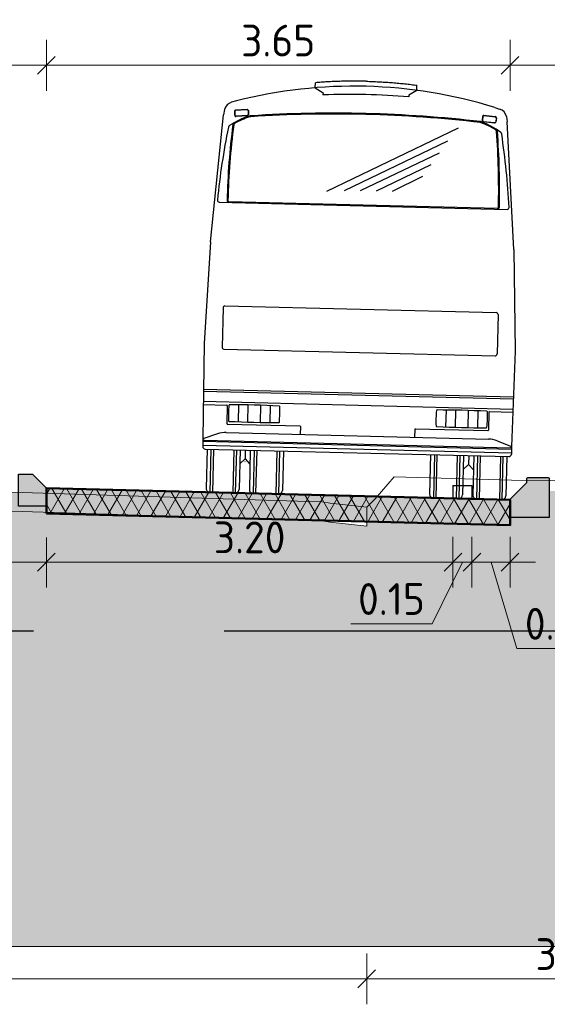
# Model space of a CAD drawing. Header units: metres. Extents: x -54 to 109, y -117 to 84.
# Tile 490 of 656: x 35.37 to 39.52, y -51.28 to -43.54. Entities that reach past the tile are written whole.
import ezdxf

# ---------------------------------------------------------------- set-up
doc = ezdxf.new("R2010")
doc.units = ezdxf.units.M
doc.linetypes.add('AL-NAP_LIJN', pattern=[15.25, 12, -1.5, 0.25, -1.5])
doc.layers.get('Defpoints').update_dxf_attribs({"color": 151})
for name, color, linetype, lineweight in [('B-WE-GW-MAAIVELD-GD', 253, 'Continuous', 18), ('N-WE-VH-KANTOPSLUITING_BUSHALTEBAND-SD', 30, 'Continuous', 25), ('N-WE-VH-KANTOPSLUITING_TROTTOIRBAND_RWS-SD', 210, 'Continuous', 25), ('N-WE-VH-VERHARDING-GD', 252, 'Continuous', 50), ('N-WE-VH-VERHARDING_ASFALT_DEKLAAG-AD', 252, 'Continuous', 18), ('N-WE-VW-MARKERING-GD', 7, 'Continuous', 35), ('N-WE-VW-MARKERING-S', 7, 'Continuous', 25), ('X-XX-AL-AANKLEDING-SD', 7, 'Continuous', 25), ('X-XX-AL-M', 7, 'Continuous', 18), ('X-XX-AL-NAP-GD', 7, 'AL-NAP_LIJN', 25)]:
    doc.layers.add(name, color=color, linetype=linetype, lineweight=lineweight)
doc.layers.add('N-WE-GW-GROND_ZAND_DRAINEERZAND-V', color=7, linetype='Continuous', lineweight=18, true_color=0xf6e8be)
doc.layers.add('N-WE-GW-GROND_ZAND_FUNDERINGSZAND-V', color=7, linetype='Continuous', lineweight=18, true_color=0xf8ed6b)
doc.styles.add('NLCS-ISO-M100-T25', font='NLCS-ISO.ttf', dxfattribs={"height": 0.25})
doc.dimstyles.new('NLCS-M100-T25-SCHRAP_L2_H2', dxfattribs={"dimscale": 0.1, "dimtxt": 2.5, "dimasz": 1.4, "dimexe": 2, "dimexo": 2, "dimgap": 0.7, "dimtad": 1, "dimzin": 0, "dimdsep": 46, "dimtxsty": 'NLCS-ISO-M100-T25', "dimblk": 'OBLIQUE', "dimcen": 0, "dimdle": 2, "dimclrd": 256, "dimclre": 256, "dimclrt": 256, "dimazin": 0, "dimtfac": 1, "dimtdec": 3, "dimtofl": 0, "dimtmove": 0, "dimatfit": 3, "dimldrblk": 'OBLIQUE', "dimfxl": 2, "dimfxlon": 1, "dimtfillclr": 256, "dimtolj": 1, "dimtzin": 0, "dimlwd": -1, "dimlwe": -1, "dimarcsym": 0})

# ---------------------------------------------------------------- blocks, each defined once
blk = doc.blocks.new('_Oblique')
at = {"color": 0, "linetype": 'ByBlock', "lineweight": -2}
blk.add_line((-0.5, -0.5), (0.5, 0.5), dxfattribs=at)
blk = doc.blocks.new('*D405')
at = {"layer": 'Defpoints', "color": 0, "transparency": 16777216}
for p in [(39.2302, -43.8947), (41.7515, -47.1887), (39.2302, -47.3147)]:
    blk.add_point(p, dxfattribs=at)
at = {"layer": 'X-XX-AL-M', "transparency": 16777216}
for p, q in [((39.2302, -44.0947), (39.2302, -43.6947)), ((41.7515, -44.0947), (41.7515, -43.6947)), ((41.9515, -43.8947), (39.0302, -43.8947))]:
    blk.add_line(p, q, dxfattribs=at)
at = {"layer": 'X-XX-AL-M', "transparency": 16777216, "xscale": 0.14, "yscale": 0.14, "zscale": 0.14, "rotation": 180}
blk.add_blockref('_Oblique', (39.2302, -43.8947), dxfattribs=at)
at = {"layer": 'X-XX-AL-M', "transparency": 16777216, "xscale": 0.14, "yscale": 0.14, "zscale": 0.14}
blk.add_blockref('_Oblique', (41.7515, -43.8947), dxfattribs=at)
at = {"layer": 'X-XX-AL-M', "transparency": 16777216, "insert": (40.4909, -43.6997), "char_height": 0.25, "attachment_point": 5, "style": 'NLCS-ISO-M100-T25'}
blk.add_mtext('\\A1;2.52', dxfattribs=at)
blk = doc.blocks.new('*D406')
at = {"layer": 'Defpoints', "color": 0, "transparency": 16777216}
for p in [(35.5793, -43.8947), (35.5793, -47.2234), (39.2302, -47.3147)]:
    blk.add_point(p, dxfattribs=at)
at = {"layer": 'X-XX-AL-M', "transparency": 16777216}
for p, q in [((35.5793, -44.0947), (35.5793, -43.6947)), ((39.2302, -44.0947), (39.2302, -43.6947)), ((39.4302, -43.8947), (35.3793, -43.8947))]:
    blk.add_line(p, q, dxfattribs=at)
at = {"layer": 'X-XX-AL-M', "transparency": 16777216, "xscale": 0.14, "yscale": 0.14, "zscale": 0.14, "rotation": 180}
blk.add_blockref('_Oblique', (35.5793, -43.8947), dxfattribs=at)
at = {"layer": 'X-XX-AL-M', "transparency": 16777216, "xscale": 0.14, "yscale": 0.14, "zscale": 0.14}
blk.add_blockref('_Oblique', (39.2302, -43.8947), dxfattribs=at)
at = {"layer": 'X-XX-AL-M', "transparency": 16777216, "insert": (37.4047, -43.6997), "char_height": 0.25, "attachment_point": 5, "style": 'NLCS-ISO-M100-T25'}
blk.add_mtext('\\A1;3.65', dxfattribs=at)
blk = doc.blocks.new('*D407')
at = {"layer": 'Defpoints', "color": 0, "transparency": 16777216}
for p in [(33.4897, -43.8947), (33.4897, -47.2234), (35.5793, -47.2234)]:
    blk.add_point(p, dxfattribs=at)
at = {"layer": 'X-XX-AL-M', "transparency": 16777216}
for p, q in [((33.4897, -44.0947), (33.4897, -43.6947)), ((35.5793, -44.0947), (35.5793, -43.6947)), ((35.7793, -43.8947), (33.2897, -43.8947))]:
    blk.add_line(p, q, dxfattribs=at)
at = {"layer": 'X-XX-AL-M', "transparency": 16777216, "xscale": 0.14, "yscale": 0.14, "zscale": 0.14, "rotation": 180}
blk.add_blockref('_Oblique', (33.4897, -43.8947), dxfattribs=at)
at = {"layer": 'X-XX-AL-M', "transparency": 16777216, "xscale": 0.14, "yscale": 0.14, "zscale": 0.14}
blk.add_blockref('_Oblique', (35.5793, -43.8947), dxfattribs=at)
at = {"layer": 'X-XX-AL-M', "transparency": 16777216, "insert": (34.5345, -43.6997), "char_height": 0.25, "attachment_point": 5, "style": 'NLCS-ISO-M100-T25'}
blk.add_mtext('\\A1;2.09', dxfattribs=at)
blk = doc.blocks.new('*D413')
at = {"layer": 'B-WE-GW-MAAIVELD-GD', "transparency": 16777216}
for p, q in [((38.1015, -50.8849), (38.1015, -51.2849)), ((41.3285, -50.8849), (41.3285, -51.2849)), ((41.5285, -51.0849), (37.9015, -51.0849))]:
    blk.add_line(p, q, dxfattribs=at)
at = {"layer": 'Defpoints', "color": 0, "transparency": 16777216}
for p in [(38.1015, -47.5228), (41.3285, -47.918), (38.1015, -51.0849)]:
    blk.add_point(p, dxfattribs=at)
at = {"layer": 'B-WE-GW-MAAIVELD-GD', "transparency": 16777216, "xscale": 0.14, "yscale": 0.14, "zscale": 0.14}
for p, rotation in [((38.1015, -51.0849), 179.9999999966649), ((41.3285, -51.0849), 359.9999999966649)]:
    blk.add_blockref('_Oblique', p, dxfattribs=dict(at, rotation=rotation))
at = {"layer": 'B-WE-GW-MAAIVELD-GD', "transparency": 16777216, "insert": (39.715, -50.8899), "char_height": 0.25, "attachment_point": 5, "rotation": 360, "style": 'NLCS-ISO-M100-T25'}
blk.add_mtext('\\A1;3.23', dxfattribs=at)
blk = doc.blocks.new('*D414')
at = {"layer": 'B-WE-GW-MAAIVELD-GD', "transparency": 16777216}
for p, q in [((31.1303, -50.8849), (31.1303, -51.2849)), ((38.1015, -50.8849), (38.1015, -51.2849)), ((38.3015, -51.0849), (30.9303, -51.0849))]:
    blk.add_line(p, q, dxfattribs=at)
at = {"layer": 'Defpoints', "color": 0, "transparency": 16777216}
for p in [(31.1303, -47.4076), (38.1015, -47.5228), (31.1303, -51.0849)]:
    blk.add_point(p, dxfattribs=at)
at = {"layer": 'B-WE-GW-MAAIVELD-GD', "transparency": 16777216, "xscale": 0.14, "yscale": 0.14, "zscale": 0.14}
for p, rotation in [((31.1303, -51.0849), 179.9999999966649), ((38.1015, -51.0849), 359.9999999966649)]:
    blk.add_blockref('_Oblique', p, dxfattribs=dict(at, rotation=rotation))
at = {"layer": 'B-WE-GW-MAAIVELD-GD', "transparency": 16777216, "insert": (34.6159, -50.8899), "char_height": 0.25, "attachment_point": 5, "rotation": 360, "style": 'NLCS-ISO-M100-T25'}
blk.add_mtext('\\A1;6.97', dxfattribs=at)
blk = doc.blocks.new('*D427')
at = {"layer": 'Defpoints', "color": 0, "transparency": 16777216}
for p in [(33.4897, -47.2234), (35.5793, -47.4121), (35.5793, -47.8051)]:
    blk.add_point(p, dxfattribs=at)
at = {"layer": 'X-XX-AL-M', "transparency": 16777216}
for p, q in [((33.4897, -47.6051), (33.4897, -48.0051)), ((35.5793, -47.6121), (35.5793, -48.0051)), ((33.2897, -47.8051), (35.7793, -47.8051))]:
    blk.add_line(p, q, dxfattribs=at)
at = {"layer": 'X-XX-AL-M', "transparency": 16777216, "xscale": 0.14, "yscale": 0.14, "zscale": 0.14, "rotation": 180}
blk.add_blockref('_Oblique', (33.4897, -47.8051), dxfattribs=at)
at = {"layer": 'X-XX-AL-M', "transparency": 16777216, "xscale": 0.14, "yscale": 0.14, "zscale": 0.14}
blk.add_blockref('_Oblique', (35.5793, -47.8051), dxfattribs=at)
at = {"layer": 'X-XX-AL-M', "transparency": 16777216, "insert": (34.5345, -47.6101), "char_height": 0.25, "attachment_point": 5, "style": 'NLCS-ISO-M100-T25'}
blk.add_mtext('\\A1;2.09', dxfattribs=at)
blk = doc.blocks.new('*D428')
at = {"layer": 'Defpoints', "color": 0, "transparency": 16777216}
for p in [(38.7802, -47.3027), (35.5793, -47.4121), (38.7802, -47.8051)]:
    blk.add_point(p, dxfattribs=at)
at = {"layer": 'X-XX-AL-M', "transparency": 16777216}
for p, q in [((35.5793, -47.6121), (35.5793, -48.0051)), ((38.7802, -47.6051), (38.7802, -48.0051)), ((35.3793, -47.8051), (38.9802, -47.8051))]:
    blk.add_line(p, q, dxfattribs=at)
at = {"layer": 'X-XX-AL-M', "transparency": 16777216, "xscale": 0.14, "yscale": 0.14, "zscale": 0.14, "rotation": 180}
blk.add_blockref('_Oblique', (35.5793, -47.8051), dxfattribs=at)
at = {"layer": 'X-XX-AL-M', "transparency": 16777216, "xscale": 0.14, "yscale": 0.14, "zscale": 0.14}
blk.add_blockref('_Oblique', (38.7802, -47.8051), dxfattribs=at)
at = {"layer": 'X-XX-AL-M', "transparency": 16777216, "insert": (37.1797, -47.6101), "char_height": 0.25, "attachment_point": 5, "style": 'NLCS-ISO-M100-T25'}
blk.add_mtext('\\A1;3.20', dxfattribs=at)
blk = doc.blocks.new('*D429')
at = {"layer": 'Defpoints', "color": 0, "transparency": 16777216}
for p in [(38.7802, -47.3027), (38.9302, -47.3027), (38.9302, -47.8051)]:
    blk.add_point(p, dxfattribs=at)
at = {"layer": 'X-XX-AL-M', "transparency": 16777216}
for p, q in [((38.7802, -47.6051), (38.7802, -48.0051)), ((38.9302, -47.6051), (38.9302, -48.0051)), ((38.5802, -47.8051), (39.1302, -47.8051)), ((38.8552, -47.8051), (38.6165, -48.2901)), ((38.6165, -48.2901), (37.9765, -48.2901))]:
    blk.add_line(p, q, dxfattribs=at)
at = {"layer": 'X-XX-AL-M', "transparency": 16777216, "xscale": 0.14, "yscale": 0.14, "zscale": 0.14, "rotation": 180}
blk.add_blockref('_Oblique', (38.7802, -47.8051), dxfattribs=at)
at = {"layer": 'X-XX-AL-M', "transparency": 16777216, "xscale": 0.14, "yscale": 0.14, "zscale": 0.14}
blk.add_blockref('_Oblique', (38.9302, -47.8051), dxfattribs=at)
at = {"layer": 'X-XX-AL-M', "transparency": 16777216, "insert": (38.2965, -48.0951), "char_height": 0.25, "attachment_point": 5, "style": 'NLCS-ISO-M100-T25'}
blk.add_mtext('\\A1;0.15', dxfattribs=at)
blk = doc.blocks.new('*D430')
at = {"layer": 'Defpoints', "color": 0, "transparency": 16777216}
for p in [(38.9302, -47.3027), (39.2302, -47.3147), (39.2302, -47.8051)]:
    blk.add_point(p, dxfattribs=at)
at = {"layer": 'X-XX-AL-M', "transparency": 16777216}
for p, q in [((38.9302, -47.6051), (38.9302, -48.0051)), ((39.2302, -47.6051), (39.2302, -48.0051)), ((38.7302, -47.8051), (39.4302, -47.8051)), ((39.0802, -47.8051), (39.2842, -48.4851)), ((39.2842, -48.4851), (39.9742, -48.4851))]:
    blk.add_line(p, q, dxfattribs=at)
at = {"layer": 'X-XX-AL-M', "transparency": 16777216, "xscale": 0.14, "yscale": 0.14, "zscale": 0.14, "rotation": 180}
blk.add_blockref('_Oblique', (38.9302, -47.8051), dxfattribs=at)
at = {"layer": 'X-XX-AL-M', "transparency": 16777216, "xscale": 0.14, "yscale": 0.14, "zscale": 0.14}
blk.add_blockref('_Oblique', (39.2302, -47.8051), dxfattribs=at)
at = {"layer": 'X-XX-AL-M', "transparency": 16777216, "insert": (39.6292, -48.2901), "char_height": 0.25, "attachment_point": 5, "style": 'NLCS-ISO-M100-T25'}
blk.add_mtext('\\A1;0.30', dxfattribs=at)
blk = doc.blocks.new('SVH-KANTOPSLUITING_RWS_110 220X250-D')
h = blk.add_hatch(color=254)
h.dxf.hatch_style = 1
h.paths.add_polyline_path([(0, 0), (-0.11, 0), (-0.22, -0.11), (-0.22, -0.25), (0, -0.25)])
at = {"flags": 128}
blk.add_lwpolyline([(-0.22, -0.25), (0, -0.25), (0, 0), (-0.11, 0), (-0.22, -0.11)], close=True, dxfattribs=at)
blk = doc.blocks.new('SVH-KANTOPSLUITING_BUSHALTEBAND-D')
h = blk.add_hatch(color=254)
h.dxf.hatch_style = 1
h.paths.add_polyline_path([(0, 0.3, 0.414214), (-0.01, 0.31), (-0.17, 0.31, 0.414214), (-0.18, 0.3), (-0.18, 0.27), (-0.3071, 0.1429, 0.198912), (-0.31, 0.1359), (-0.31, 0), (0, 0)])
blk.add_lwpolyline([(-0.3071, 0.1429, 0.198912), (-0.31, 0.1359), (-0.31, 0), (0, 0), (0, 0.3, 0.414214), (-0.01, 0.31), (-0.17, 0.31, 0.414214), (-0.18, 0.3), (-0.18, 0.27), (-0.3071, 0.1429)], format="xyb")
blk = doc.blocks.new('VW-MARKERING_015')
at = {"layer": 'N-WE-VW-MARKERING-S'}
for p, q in [((-0.075, 0.1), (0.075, 0.1)), ((-0.075, 0.1), (-0.075, 0)), ((0.075, 0.1), (0.075, 0)), ((-0.075, 0), (0.075, 0))]:
    blk.add_line(p, q, dxfattribs=at)
blk = doc.blocks.new('SAL-AANKLEDING_BUS_ACHTERAANZICHT-D')
for p, q in [((-0.4, 3.2034), (-0.4, 3.2438)), ((-0.4, 3.2036), (-0.338, 3.1649)), ((0.4, 3.2036), (0.338, 3.1649)), ((0.4, 3.2034), (0.4, 3.2438)), ((-0.338, 3.1649), (-0.338, 3.1497)), ((0.338, 3.1649), (0.338, 3.1497)), ((-1.017, 3.0846), (-1.0553, 3.073)), ((1.017, 3.0846), (1.0553, 3.073)), ((-1.195, 1.97), (-1.1179, 2.9741)), ((-1.1099, 3.0146), (-1.1179, 2.9741)), ((-1.0317, 3.0015), (-1.0291, 2.9716)), ((-1.0292, 3.0017), (-1.0266, 2.9718)), ((-0.933, 3.0202), (-1.0226, 3.0123)), ((-0.9327, 3.0177), (-1.0224, 3.0098)), ((-0.9288, 2.9728), (-1.0185, 2.965)), ((-0.9286, 2.9704), (-1.0183, 2.9625)), ((-0.9246, 3.0109), (-0.922, 2.981)), ((-0.9221, 3.0111), (-0.9195, 2.9812)), ((0.9221, 3.0111), (0.9195, 2.9812)), ((0.9246, 3.0109), (0.922, 2.981)), ((0.9286, 2.9704), (1.0183, 2.9625)), ((0.9288, 2.9728), (1.0185, 2.965)), ((0.9327, 3.0177), (1.0224, 3.0098)), ((0.933, 3.0202), (1.0226, 3.0123)), ((1.0292, 3.0017), (1.0266, 2.9718)), ((1.0317, 3.0015), (1.0291, 2.9716)), ((1.1099, 3.0146), (1.1179, 2.9741)), ((1.195, 1.97), (1.1179, 2.9741)), ((-1.1338, 2.2849), (1.1338, 2.2849)), ((-1.0575, 2.2919), (1.0575, 2.2919)), ((-1.195, 1.97), (-1.225, 1.17)), ((1.195, 1.97), (1.225, 1.17)), ((-1.083, 1.455), (-1.083, 1.145)), ((-1.068, 1.47), (1.068, 1.47)), ((1.083, 1.455), (1.083, 1.145)), ((-1.225, 1.17), (-1.216, 0.4204)), ((1.225, 1.17), (1.216, 0.4204)), ((-1.068, 1.13), (1.068, 1.13)), ((-1.2207, 0.81), (1.2207, 0.81)), ((-1.2205, 0.795), (1.2205, 0.795)), ((-1.2195, 0.715), (1.2195, 0.715)), ((-1.2192, 0.69), (-1.035, 0.69)), ((-1.03, 0.685), (-1.03, 0.545)), ((-0.9425, 0.6941), (-0.9425, 0.5609)), ((-0.8675, 0.6949), (-0.8675, 0.5601)), ((-0.7675, 0.6949), (-0.7675, 0.5601)), ((-0.6925, 0.6941), (-0.6925, 0.5609)), ((0.6925, 0.6941), (0.6925, 0.5609)), ((0.7675, 0.6949), (0.7675, 0.5601)), ((0.8675, 0.6949), (0.8675, 0.5601)), ((0.9425, 0.6941), (0.9425, 0.5609)), ((1.03, 0.685), (1.03, 0.545)), ((1.035, 0.69), (1.2192, 0.69)), ((-1.0331, 0.4743), (1.0331, 0.4743)), ((-1.025, 0.54), (-0.455, 0.54)), ((-0.45, 0.535), (-0.45, 0.4743)), ((0.45, 0.535), (0.45, 0.4743)), ((0.455, 0.54), (1.025, 0.54)), ((-1.1017, 0.4622), (-1.216, 0.4204)), ((-1.216, 0.4203), (-1.2152, 0.3598)), ((-1.2157, 0.4), (1.2157, 0.4)), ((-1.206, 0.4105), (1.206, 0.4105)), ((1.1018, 0.4622), (1.216, 0.4204)), ((1.216, 0.4203), (1.2152, 0.3598)), ((-1.2154, 0.37), (1.2154, 0.37)), ((-1.1952, 0.34), (1.1952, 0.34)), ((-1.18, 0.34), (-1.18, 0.03)), ((-1.15, 0.34), (-1.15, 0)), ((-1.13, 0.34), (-1.13, 0)), ((-0.97, 0.34), (-0.97, 0)), ((-0.95, 0.34), (-0.95, 0)), ((-0.92, 0.34), (-0.92, 0.03)), ((-0.88, 0.34), (-0.88, 0.27)), ((-0.84, 0.34), (-0.84, 0.03)), ((-0.81, 0.34), (-0.81, 0)), ((-0.79, 0.34), (-0.79, 0)), ((-0.63, 0.34), (-0.63, 0)), ((-0.61, 0.34), (-0.61, 0)), ((-0.58, 0.34), (-0.58, 0.03)), ((0.58, 0.34), (0.58, 0.03)), ((0.61, 0.34), (0.61, 0)), ((0.63, 0.34), (0.63, 0)), ((0.79, 0.34), (0.79, 0)), ((0.81, 0.34), (0.81, 0)), ((0.84, 0.34), (0.84, 0.03)), ((0.88, 0.34), (0.88, 0.27)), ((0.92, 0.34), (0.92, 0.03)), ((0.95, 0.34), (0.95, 0)), ((0.97, 0.34), (0.97, 0)), ((1.13, 0.34), (1.13, 0)), ((1.15, 0.34), (1.15, 0)), ((1.18, 0.34), (1.18, 0.03)), ((-0.88, 0.27), (-0.92, 0.23)), ((-0.88, 0.27), (-0.84, 0.23)), ((-0.88, 0.25), (-0.8786, 0.2486)), ((0.88, 0.27), (0.84, 0.23)), ((0.88, 0.27), (0.92, 0.23))]:
    blk.add_line(p, q)
for points in [[(-0.29, 2.3932), (0.7358, 2.9158)], [(-0.1498, 2.4025), (0.653, 2.8111)], [(-0.0247, 2.4037), (0.5893, 2.7165)], [(0.1015, 2.405), (0.526, 2.6225)], [(0.229, 2.4062), (0.4631, 2.5291)], [(-1.15, 0), (-0.95, 0)], [(-0.81, 0), (-0.61, 0)], [(0.61, 0), (0.81, 0)], [(0.95, 0), (1.15, 0)]]:
    blk.add_lwpolyline(points)
for points in [[(0, 3.265, 0), (-0.0123, 3.265, 0), (-0.0244, 3.2649, 0), (-0.0365, 3.2648, 0), (-0.049, 3.2647, 0), (-0.0608, 3.2645, 0), (-0.0734, 3.2643, 0), (-0.0855, 3.264, 0), (-0.0975, 3.2637, 0), (-0.1099, 3.2634, 0), (-0.1223, 3.263, 0), (-0.1342, 3.2626, 0), (-0.1466, 3.2621, 0), (-0.1589, 3.2616, 0), (-0.1709, 3.2611, 0), (-0.183, 3.2606, 0), (-0.1953, 3.2599, 0), (-0.2075, 3.2593, 0), (-0.2198, 3.2586, 0), (-0.232, 3.2578, 0), (-0.2442, 3.2571, 0), (-0.2561, 3.2563, 0), (-0.2687, 3.2554, 0), (-0.2806, 3.2545, 0), (-0.2929, 3.2536, 0), (-0.3051, 3.2526, 0), (-0.317, 3.2516, 0), (-0.3294, 3.2505, 0), (-0.3415, 3.2495, 0), (-0.3535, 3.2484, 0), (-0.3658, 3.2472, 0), (-0.3781, 3.2459, 0), (-0.3899, 3.2447, 0), (-0.4, 3.2437, 0)], [(0, 3.265, 0), (0.0123, 3.265, 0), (0.0244, 3.2649, 0), (0.0365, 3.2648, 0), (0.049, 3.2647, 0), (0.0608, 3.2645, 0), (0.0734, 3.2643, 0), (0.0855, 3.264, 0), (0.0975, 3.2637, 0), (0.1099, 3.2634, 0), (0.1223, 3.263, 0), (0.1342, 3.2626, 0), (0.1466, 3.2621, 0), (0.1589, 3.2616, 0), (0.1709, 3.2611, 0), (0.183, 3.2606, 0), (0.1953, 3.2599, 0), (0.2075, 3.2593, 0), (0.2198, 3.2586, 0), (0.232, 3.2578, 0), (0.2442, 3.2571, 0), (0.2561, 3.2563, 0), (0.2687, 3.2554, 0), (0.2806, 3.2545, 0), (0.2929, 3.2536, 0), (0.3051, 3.2526, 0), (0.317, 3.2516, 0), (0.3294, 3.2505, 0), (0.3415, 3.2495, 0), (0.3535, 3.2484, 0), (0.3658, 3.2472, 0), (0.3781, 3.2459, 0), (0.3899, 3.2447, 0), (0.4, 3.2437, 0)]]:
    blk.add_polyline3d(points)
for centre, radius, start, end in [((0, -0.5248), 3.75, 90, 105.73569), ((0, -0.5248), 3.75, 74.26431, 90), ((0, -2.4401), 5.6, 86.53969, 93.46031), ((-1.032, 2.9964), 0.08, 106.91966, 166.9197), ((1.032, 2.9964), 0.08, 13.0803, 73.08034), ((-0.7191, 2.3952), 0.605, 108.78998, 125.24802), ((-1.0217, 3.0024), 0.01, 95.00657, 184.98419), ((-1.0217, 3.0024), 0.0075, 95.00657, 184.98419), ((-1.0191, 2.9725), 0.01, 184.98602, 274.99789), ((-0.7191, 2.3952), 0.598, 108.78998, 121.20297), ((-1.0191, 2.9725), 0.0075, 184.98602, 274.99789), ((-0.9321, 3.0102), 0.01, 4.98594, 94.99853), ((-0.9321, 3.0102), 0.0075, 4.98594, 94.99853), ((-0.9295, 2.9803), 0.0075, 275.00458, 4.98779), ((-0.9295, 2.9803), 0.01, 275.00458, 4.98779), ((-0.8966, 2.9157), 0.055, 95.17018, 108.83322), ((-0.8966, 2.9157), 0.048, 95.17018, 108.83322), ((0, -6.9938), 10.005, 84.79298, 95.1702), ((0, -6.9938), 9.998, 84.79298, 95.1702), ((0.8966, 2.9157), 0.048, 71.16678, 84.82982), ((0.8966, 2.9157), 0.055, 71.16678, 84.82982), ((0.7191, 2.3952), 0.598, 58.79704, 71.21002), ((0.7191, 2.3952), 0.605, 54.75198, 71.21002), ((0.9295, 2.9803), 0.01, 175.01221, 264.99542), ((0.9295, 2.9803), 0.0075, 175.01221, 264.99542), ((0.9321, 3.0102), 0.01, 85.00147, 175.01406), ((0.9321, 3.0102), 0.0075, 85.00147, 175.01406), ((1.0191, 2.9725), 0.01, 265.00211, 355.01398), ((1.0191, 2.9725), 0.0075, 265.00211, 355.01398), ((1.0218, 3.0024), 0.0075, 355.01581, 84.99343), ((1.0218, 3.0024), 0.01, 355.01581, 84.99343), ((4.9875, 1.8215), 6.155, 170.13112, 175.53114), ((-1.0567, 2.8729), 0.02, 125.24843, 170.13156), ((5.0825, 2.2855), 6.155, 174.29202, 179.86552), ((5.0825, 2.2855), 6.148, 174.29202, 179.86552), ((-1.0221, 2.8956), 0.02, 120.76128, 174.29176), ((-1.0221, 2.8956), 0.013, 120.76128, 174.29176), ((1.0221, 2.8956), 0.013, 5.70824, 59.23872), ((1.0221, 2.8956), 0.02, 5.70824, 59.23872), ((-5.0825, 2.2855), 6.148, 0.13448, 5.70798), ((-5.0825, 2.2855), 6.155, 0.13448, 5.70798), ((1.0567, 2.8729), 0.02, 9.86844, 54.75157), ((-4.9875, 1.8215), 6.155, 4.46886, 9.86888), ((-1.1338, 2.2999), 0.015, 175.53044, 270), ((-1.0575, 2.2999), 0.015, 179.86571, 270), ((-1.0575, 2.2999), 0.008, 179.86571, 270), ((1.0575, 2.2999), 0.015, 270, 0.13429), ((1.0575, 2.2999), 0.008, 270, 0.13429), ((1.1338, 2.2999), 0.015, 270, 4.46956), ((-1.068, 1.455), 0.015, 90, 180), ((1.068, 1.455), 0.015, 0, 90), ((-1.068, 1.145), 0.015, 180, 270), ((1.068, 1.145), 0.015, 270, 0), ((-1.035, 0.685), 0.005, 0, 90), ((-0.1102, 0.6275), 0.9098, 176.18347, 183.81659), ((-1.013, 0.6877), 0.005, 91.40993, 176.18834), ((-0.8175, -7.2816), 7.9767, 88.59502, 91.4053), ((-0.622, 0.6877), 0.005, 3.81166, 88.59007), ((-1.5248, 0.6275), 0.9098, 356.18359, 3.81653), ((1.5248, 0.6275), 0.9098, 176.18347, 183.81641), ((0.622, 0.6877), 0.005, 91.40993, 176.18834), ((0.8175, -7.2816), 7.9767, 88.5947, 91.40498), ((1.013, 0.6877), 0.005, 3.81166, 88.59007), ((0.1102, 0.6275), 0.9098, 356.18341, 3.81653), ((1.035, 0.685), 0.005, 90, 180), ((-1.025, 0.545), 0.005, 180, 270), ((-1.013, 0.5673), 0.005, 183.81166, 268.59006), ((-0.8175, 8.5366), 7.9767, 268.5947, 271.40533), ((-0.622, 0.5673), 0.005, 271.40994, 356.18834), ((0.622, 0.5673), 0.005, 183.81166, 268.59006), ((0.8175, 8.5366), 7.9767, 268.59467, 271.4053), ((1.013, 0.5673), 0.005, 271.40994, 356.18834), ((1.025, 0.545), 0.005, 270, 0), ((-1.0331, 0.2743), 0.2, 89.99993, 110.0825), ((-0.455, 0.535), 0.005, 0, 90), ((0.455, 0.535), 0.005, 90, 180), ((1.0331, 0.2743), 0.2, 69.91769, 90), ((-1.206, 0.4205), 0.01, 180, 269.31174), ((1.206, 0.4205), 0.01, 270.69382, 0), ((-1.1952, 0.36), 0.02, 180, 269.30615), ((1.1952, 0.36), 0.02, 270.69104, 0), ((-1.15, 0.03), 0.03, 180, 270), ((-0.95, 0.03), 0.03, 270, 0), ((-0.81, 0.03), 0.03, 180, 270), ((-0.61, 0.03), 0.03, 270, 0), ((0.61, 0.03), 0.03, 180, 270), ((0.81, 0.03), 0.03, 270, 0), ((0.95, 0.03), 0.03, 180, 270), ((1.15, 0.03), 0.03, 270, 0)]:
    blk.add_arc(centre, radius, start, end)

msp = doc.modelspace()

# ---------------------------------------------------------------- hatches: boundary and pattern name
at = {"layer": 'N-WE-GW-GROND_ZAND_DRAINEERZAND-V'}
h = msp.add_hatch(color=256, dxfattribs=at)
h.dxf.hatch_style = 1
h.paths.add_polyline_path([(34.0951, -47.2774), (33.7097, -47.2871), (33.7097, -47.3634), (33.4897, -47.3634), (33.4897, -47.4234), (31.9264, -47.4625), (33.2353, -47.449), (34.0951, -47.4274), (34.6485, -47.4004), (34.8011, -47.3874), (35.5793, -47.4121), (35.5793, -47.3634), (35.3593, -47.3634), (35.3593, -47.2551), (34.8011, -47.2374), (34.6485, -47.2504)])
h = msp.add_hatch(color=256, dxfattribs=at)
h.dxf.hatch_style = 1
h.paths.add_polyline_path([(35.5793, -47.4234), (39.2302, -47.5147), (39.2302, -47.3147), (35.5793, -47.2234)])
at = {"layer": 'N-WE-GW-GROND_ZAND_FUNDERINGSZAND-V'}
h = msp.add_hatch(color=256, dxfattribs=at)
h.dxf.hatch_style = 1
h.paths.add_polyline_path([(38.7802, -47.3034), (38.9302, -47.3072), (38.9302, -47.3027), (38.7802, -47.3027)], flags=17)
edge = h.paths.add_edge_path()
edge.add_arc((29.6698, -47.3186), 0.01, 360, 405)
edge.add_line((29.6769, -47.3116), (29.5498, -47.1845))
edge.add_line((29.5498, -47.1845), (29.5498, -47.1593))
edge.add_line((29.5498, -47.1593), (29.3956, -47.1544))
edge.add_line((29.3956, -47.1544), (29.3698, -47.1534))
edge.add_line((29.3698, -47.1534), (29.3698, -47.2445))
edge.add_line((29.3698, -47.2445), (27.1585, -47.2887))
edge.add_line((27.1585, -47.2887), (27.1585, -47.2258))
edge.add_line((27.1585, -47.2258), (26.9022, -47.2222))
edge.add_line((26.9022, -47.2222), (26.4658, -47.3821))
edge.add_line((26.4658, -47.3821), (25.3608, -47.9747))
edge.add_line((25.3608, -47.9747), (25.1056, -48.1771))
edge.add_line((25.1056, -48.1771), (24.6933, -48.4047))
edge.add_line((24.6933, -48.4047), (23.6682, -48.448))
edge.add_line((23.6682, -48.448), (23.1207, -48.4607))
edge.add_line((23.1207, -48.4607), (22.2214, -48.4813))
edge.add_line((22.2214, -48.4813), (21.728, -48.5003))
edge.add_line((21.728, -48.5003), (21.728, -50.8302))
edge.add_line((21.728, -50.8302), (61.728, -50.8302))
edge.add_line((61.728, -50.8302), (61.728, -48.8302))
edge.add_line((61.728, -48.8302), (59.1063, -48.839))
edge.add_line((59.1063, -48.839), (53.5112, -48.9499))
edge.add_line((53.5112, -48.9499), (53.3301, -49.0626))
edge.add_line((53.3301, -49.0626), (52.3911, -49.6474))
edge.add_line((52.3911, -49.6474), (51.3854, -50.3947))
edge.add_line((51.3854, -50.3947), (50.2625, -50.4296))
edge.add_line((50.2625, -50.4296), (49.8757, -50.4142))
edge.add_line((49.8757, -50.4142), (48.143, -49.2226))
edge.add_line((48.143, -49.2226), (47.637, -48.8602))
edge.add_line((47.637, -48.8602), (46.7729, -48.1941))
edge.add_line((46.7729, -48.1941), (46.2576, -47.7634))
edge.add_line((46.2576, -47.7634), (45.5997, -47.7128))
edge.add_line((45.5997, -47.7128), (44.3783, -47.6226))
edge.add_line((44.3783, -47.6226), (44.3783, -47.7726))
edge.add_line((44.3783, -47.7726), (43.0835, -47.7692))
edge.add_line((43.0835, -47.7692), (42.8863, -47.7697))
edge.add_line((42.8863, -47.7697), (42.7907, -47.7706))
edge.add_line((42.7907, -47.7706), (41.3285, -47.768))
edge.add_line((41.3285, -47.768), (41.3285, -47.5997))
edge.add_line((41.3285, -47.5997), (41.0322, -47.4901))
edge.add_line((41.0322, -47.4901), (40.9621, -47.4404))
edge.add_line((40.9621, -47.4404), (40.8749, -47.2712))
edge.add_line((40.8749, -47.2712), (39.5402, -47.2445))
edge.add_line((39.5402, -47.2445), (39.5402, -47.1623))
edge.add_line((39.5402, -47.1623), (39.3602, -47.1607))
edge.add_line((39.3602, -47.1607), (39.3602, -47.1805))
edge.add_line((39.3602, -47.1805), (39.2331, -47.3076))
edge.add_arc((39.2402, -47.3147), 0.01, 135, 180)
edge.add_line((39.2302, -47.3147), (39.2302, -47.5147))
edge.add_line((39.2302, -47.5147), (38.1015, -47.4865))
edge.add_line((38.1015, -47.4865), (38.1015, -47.5228))
edge.add_line((38.1015, -47.5228), (37.8145, -47.49))
edge.add_line((37.8145, -47.49), (37.7492, -47.4799))
edge.add_line((37.7492, -47.4799), (37.5578, -47.475))
edge.add_line((37.5578, -47.475), (34.8011, -47.3874))
edge.add_line((34.8011, -47.3874), (34.6485, -47.4004))
edge.add_line((34.6485, -47.4004), (34.0951, -47.4274))
edge.add_line((34.0951, -47.4274), (33.2353, -47.449))
edge.add_line((33.2353, -47.449), (31.9264, -47.4625))
edge.add_line((31.9264, -47.4625), (29.6798, -47.5186))
edge.add_line((29.6798, -47.5186), (29.6798, -47.3186))
h = msp.add_hatch(color=256, dxfattribs=at)
h.dxf.hatch_style = 1
h.paths.add_polyline_path([(35.5793, -47.4234), (39.2302, -47.5147), (39.2302, -47.3147), (35.5793, -47.2234)])
at = {"layer": 'N-WE-VH-VERHARDING_ASFALT_DEKLAAG-AD', "linetype": 'Continuous', "lineweight": 18}
h = msp.add_hatch(dxfattribs=at)
h.set_pattern_fill('AVH-ASFALT', color=252, scale=0.1, style=0, pattern_type=2)
h.set_pattern_definition([(60, (108131.46172, 403235.6901), (-0.086602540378, 0.05), []), (120, (108131.46172, 403235.6901), (-0.086602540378, -0.05), [])])
h.paths.add_polyline_path([(35.5793, -47.4234), (39.2302, -47.5147), (39.2302, -47.3147), (35.5793, -47.2234)])

# ---------------------------------------------------------------- linework, layer by layer
at = {"layer": 'B-WE-GW-MAAIVELD-GD', "color": 253, "linetype": 'Continuous', "lineweight": 18}
for points in [[(34.8011, -47.2374), (37.5578, -47.325), (37.7492, -47.3299), (37.8145, -47.34), (38.1015, -47.3728), (38.1677, -47.3076), (38.3189, -47.133), (39.2409, -47.1597), (39.5491, -47.1623), (40.3238, -47.1107), (40.7781, -47.0892), (40.7908, -47.1079), (40.9621, -47.4404), (41.0322, -47.4901), (41.3781, -47.6181), (42.7907, -47.6206), (42.8863, -47.6197), (43.0835, -47.6192), (44.3783, -47.6226), (45.5997, -47.7128), (46.2576, -47.7634), (46.7729, -48.1941), (47.637, -48.8602), (48.143, -49.2226)], [(31.1303, -47.2576), (31.1303, -47.4076), (31.3368, -47.4381), (31.5061, -47.4668), (33.2353, -47.449), (34.0951, -47.4274), (34.6485, -47.4004), (34.8011, -47.3874), (37.5578, -47.475), (37.7492, -47.4799), (37.8145, -47.49), (38.1015, -47.5228), (38.1015, -47.3728)]]:
    msp.add_lwpolyline(points, dxfattribs=at)
at = {"layer": 'N-WE-GW-GROND_ZAND_FUNDERINGSZAND-V', "flags": 128}
msp.add_lwpolyline([(61.728, -50.2857), (61.728, -50.8302), (21.728, -50.8302), (21.728, -48.5003)], dxfattribs=at)
at = {"layer": 'N-WE-VH-VERHARDING-GD', "flags": 128}
msp.add_lwpolyline([(35.5793, -47.4234), (39.2302, -47.5147), (39.2302, -47.3147), (35.5793, -47.2234)], close=True, dxfattribs=at)
at = {"layer": 'X-XX-AL-NAP-GD'}
msp.add_line((21.728, -48.3457), (61.728, -48.3457), dxfattribs=at)

# ---------------------------------------------------------------- block references
at = {"layer": 'N-WE-VH-KANTOPSLUITING_BUSHALTEBAND-SD'}
msp.add_blockref('SVH-KANTOPSLUITING_BUSHALTEBAND-D', (39.5402, -47.4505), dxfattribs=at)
at = {"layer": 'N-WE-VH-KANTOPSLUITING_TROTTOIRBAND_RWS-SD', "xscale": -1}
msp.add_blockref('SVH-KANTOPSLUITING_RWS_110 220X250-D', (35.3593, -47.1134), dxfattribs=at)
at = {"layer": 'N-WE-VW-MARKERING-GD'}
msp.add_blockref('VW-MARKERING_015', (38.8552, -47.3027), dxfattribs=at)
at = {"layer": 'X-XX-AL-AANKLEDING-SD', "rotation": 358.5679038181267}
msp.add_blockref('SAL-AANKLEDING_BUS_ACHTERAANZICHT-D', (38.0164, -47.2843), dxfattribs=at)

# ---------------------------------------------------------------- dimensions: what is measured, and where the dimension line sits
at = {"layer": 'B-WE-GW-MAAIVELD-GD'}
for base, p1, p2, picture, middle in [((31.1303, -51.0849), (38.1015, -47.5228), (31.1303, -47.4076), '*D414', (34.6159, -50.8899)), ((38.1015, -51.0849), (41.3285, -47.918), (38.1015, -47.5228), '*D413', (39.715, -50.8899))]:
    dim = msp.add_linear_dim(base=base, p1=p1, p2=p2, angle=360, dimstyle='NLCS-M100-T25-SCHRAP_L2_H2', override={"dimtmove": 1}, dxfattribs=at)
    dim.commit()
    dim.dimension.update_dxf_attribs({"geometry": picture, "text_midpoint": middle})
at = {"layer": 'X-XX-AL-M'}
for base, p1, p2, picture, middle in [((33.4897, -43.8947), (35.5793, -47.2234), (33.4897, -47.2234), '*D407', (34.5345, -43.6997)), ((35.5793, -43.8947), (39.2302, -47.3147), (35.5793, -47.2234), '*D406', (37.4047, -43.6997)), ((39.2302, -43.8947), (41.7515, -47.1887), (39.2302, -47.3147), '*D405', (40.4909, -43.6997)), ((35.5793, -47.8051), (33.4897, -47.2234), (35.5793, -47.4121), '*D427', (34.5345, -47.6101)), ((38.7802, -47.8051), (35.5793, -47.4121), (38.7802, -47.3027), '*D428', (37.1797, -47.6101)), ((39.2302, -47.8051), (38.9302, -47.3027), (39.2302, -47.3147), '*D430', (39.3542, -48.2901))]:
    dim = msp.add_linear_dim(base=base, p1=p1, p2=p2, dimstyle='NLCS-M100-T25-SCHRAP_L2_H2', override={"dimtmove": 1}, dxfattribs=at)
    dim.commit()
    dim.dimension.update_dxf_attribs({"geometry": picture, "text_midpoint": middle})
dim = msp.add_linear_dim(base=(38.9302, -47.8051), p1=(38.7802, -47.3027), p2=(38.9302, -47.3027), dimstyle='NLCS-M100-T25-SCHRAP_L2_H2', override={"dimtmove": 1}, dxfattribs=at)
dim.commit()
dim.dimension.update_dxf_attribs({"geometry": '*D429', "text_midpoint": (38.5465, -48.2901), "dimtype": 160})

doc.saveas('drawing.dxf')
